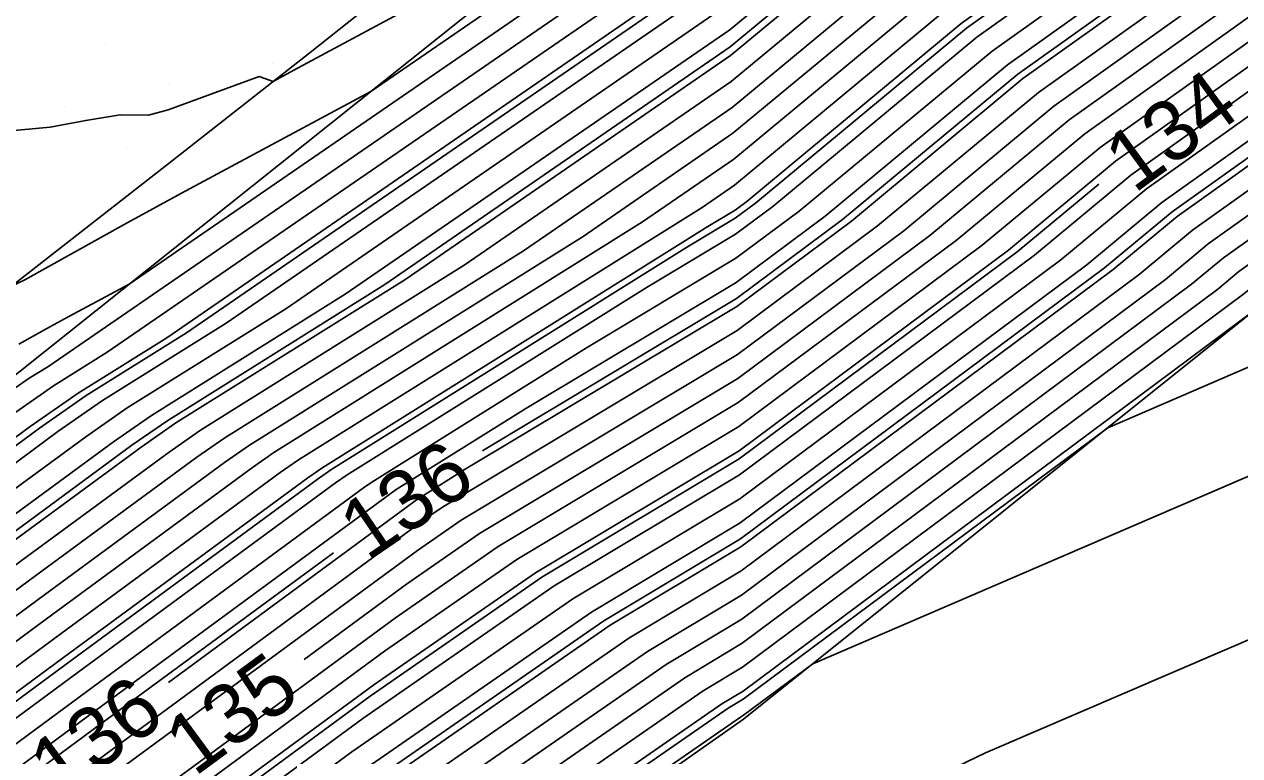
# Model space of a CAD drawing. Extents: x 2354170 to 2357230, y 866100 to 868290.
# Drawn here: x 2355766.41 to 2355806.72, y 866711.56 to 866735.82 of the extents above; entities that cross this region are included whole.
import ezdxf

# ---------------------------------------------------------------- set-up
doc = ezdxf.new("R2010")
doc.units = 0
for name, color, linetype in [('Default', 7, 'Continuous'), ('DTM Contours Major', 7, 'Continuous'), ('DTM Contours Major Text', 7, 'Continuous'), ('DTM Contours Minor', 7, 'Continuous'), ('DTM Contours Minor Text', 7, 'Continuous'), ('Exist DTM QL2 LIDAR Elevation Point', 7, 'Continuous'), ('Exist DTM Scan Elevation Point', 7, 'Continuous'), ('Exist Roads EOP', 7, 'Continuous'), ('PH Exist DTM Breakline', 7, 'Continuous')]:
    doc.layers.add(name, color=color, linetype=linetype)

msp = doc.modelspace()

# ---------------------------------------------------------------- linework, layer by layer
at = {"layer": 'Default'}
for points in [[(2355765.115, 866721.38), (2355766.604, 866722.475), (2355768.194, 866723.582), (2355771.134, 866725.421), (2355789.726, 866738.216), (2355792.373, 866740.412), (2355798.938, 866745.092), (2355815.368, 866755.943), (2355821.529, 866759.829), (2355831.294, 866766.461), (2355840.413, 866773.389), (2355847.413, 866778.114)], [(2355764.555, 866722.662), (2355764.761, 866722.815), (2355766.57, 866724.074), (2355767.187, 866724.46), (2355789.673, 866739.934), (2355791.349, 866741.326), (2355795.509, 866744.29), (2355814.616, 866756.91), (2355819.165, 866759.779), (2355831.661, 866768.266), (2355839.042, 866773.873)], [(2355764.835, 866722.021), (2355765.683, 866722.645), (2355767.382, 866723.828), (2355769.161, 866724.94), (2355789.7, 866739.075), (2355791.861, 866740.869), (2355797.224, 866744.691), (2355814.992, 866756.426), (2355820.347, 866759.804), (2355831.477, 866767.363), (2355839.728, 866773.631)], [(2355765.396, 866720.738), (2355767.525, 866722.305), (2355769.005, 866723.336), (2355773.107, 866725.901), (2355789.753, 866737.356), (2355792.884, 866739.955), (2355800.653, 866745.492), (2355815.744, 866755.459), (2355822.711, 866759.854), (2355831.11, 866765.558), (2355841.099, 866773.147)], [(2355747.69, 866706.816), (2355765.676, 866720.097), (2355768.446, 866722.135), (2355769.817, 866723.09), (2355775.08, 866726.381), (2355789.779, 866736.497), (2355793.396, 866739.498), (2355802.368, 866745.893), (2355816.12, 866754.975), (2355823.893, 866759.879), (2355830.927, 866764.656), (2355841.784, 866772.904)], [(2355748.583, 866706.627), (2355765.956, 866719.455), (2355769.368, 866721.965), (2355770.629, 866722.843), (2355777.053, 866726.861), (2355789.806, 866735.638), (2355793.907, 866739.041), (2355804.082, 866746.293), (2355816.495, 866754.492), (2355825.076, 866759.904), (2355830.743, 866763.753), (2355842.47, 866772.662)], [(2355857.286, 866772.408), (2355851.833, 866768.908), (2355848.938, 866766.803), (2355836.069, 866756.909), (2355828.947, 866751.836), (2355821.927, 866747.57), (2355816.701, 866743.786), (2355801.069, 866732.644), (2355796.446, 866728.807), (2355790.078, 866724.065), (2355781.513, 866718.929), (2355779.085, 866717.247), (2355775.691, 866714.751)], [(2355750.369, 866706.249), (2355766.517, 866718.173), (2355771.21, 866721.625), (2355772.252, 866722.351), (2355780.999, 866727.822), (2355789.859, 866733.919), (2355794.93, 866738.127), (2355807.511, 866747.094), (2355817.247, 866753.525), (2355827.44, 866759.954), (2355830.376, 866761.948), (2355843.841, 866772.178)], [(2355751.263, 866706.06), (2355766.797, 866717.531), (2355772.131, 866721.455), (2355773.064, 866722.105), (2355782.972, 866728.302), (2355789.886, 866733.06), (2355795.442, 866737.67), (2355809.226, 866747.495), (2355817.623, 866753.041), (2355828.622, 866759.979), (2355830.192, 866761.045), (2355844.527, 866771.935)], [(2355852.718, 866771.732), (2355850.008, 866769.992), (2355849.966, 866769.962), (2355834.215, 866757.853), (2355829.262, 866754.324), (2355820.692, 866749.117), (2355818.782, 866747.734), (2355799.534, 866734.015), (2355793.841, 866729.291), (2355790.039, 866726.459), (2355781.028, 866721.055), (2355779.558, 866720.135), (2355779.501, 866720.096), (2355771.198, 866713.988)], [(2355855.817, 866763.765), (2355845.511, 866756.271), (2355842.249, 866753.763), (2355827.897, 866743.539), (2355826.044, 866742.413), (2355809.763, 866730.625), (2355806.184, 866728.075), (2355805.126, 866727.196), (2355790.209, 866716.087), (2355787.694, 866714.579), (2355775.471, 866706.113), (2355774.599, 866705.471)], [(2355749.476, 866706.438), (2355766.236, 866718.814), (2355770.289, 866721.795), (2355771.441, 866722.597), (2355779.026, 866727.341), (2355789.833, 866734.778), (2355794.419, 866738.584), (2355805.797, 866746.694), (2355816.871, 866754.008), (2355826.258, 866759.929), (2355830.559, 866762.851), (2355831.487, 866763.555)], [(2355752.156, 866705.871), (2355767.077, 866716.89), (2355773.052, 866721.285), (2355773.876, 866721.859), (2355784.945, 866728.782), (2355789.913, 866732.201), (2355795.953, 866737.213), (2355810.941, 866747.896), (2355817.999, 866752.557), (2355829.804, 866760.004), (2355830.009, 866760.143), (2355834.011, 866763.183)], [(2355753.942, 866705.494), (2355767.638, 866715.607), (2355774.895, 866720.945), (2355775.499, 866721.366), (2355788.891, 866729.742), (2355789.966, 866730.482), (2355796.977, 866736.299), (2355814.37, 866748.697), (2355818.751, 866751.59), (2355826.369, 866756.396), (2355829.787, 866758.473), (2355831.124, 866759.426), (2355835.417, 866762.726)], [(2355754.835, 866705.305), (2355767.918, 866714.966), (2355775.816, 866720.775), (2355776.311, 866721.12), (2355789.079, 866729.106), (2355789.986, 866729.65), (2355790.369, 866729.935), (2355797.488, 866735.842), (2355816.085, 866749.097), (2355819.127, 866751.107), (2355824.417, 866754.444), (2355829.682, 866757.643), (2355831.742, 866759.111), (2355836.543, 866762.801)], [(2355753.049, 866705.683), (2355767.357, 866716.248), (2355773.974, 866721.115), (2355774.688, 866721.612), (2355786.918, 866729.262), (2355789.939, 866731.341), (2355796.465, 866736.756), (2355812.655, 866748.296), (2355818.375, 866752.074), (2355828.321, 866758.348), (2355829.892, 866759.302), (2355830.506, 866759.74), (2355832.479, 866761.257)], [(2355755.728, 866705.116), (2355768.198, 866714.324), (2355776.737, 866720.606), (2355777.123, 866720.874), (2355787.067, 866727.093), (2355790, 866728.852), (2355791.237, 866729.774), (2355798, 866735.385), (2355817.799, 866749.498), (2355819.503, 866750.623), (2355822.465, 866752.492), (2355829.577, 866756.813), (2355832.36, 866758.796)], [(2355756.622, 866704.927), (2355768.479, 866713.683), (2355777.658, 866720.436), (2355777.934, 866720.628), (2355785.054, 866725.081), (2355790.013, 866728.054), (2355792.105, 866729.613), (2355798.511, 866734.929), (2355819.514, 866749.898), (2355819.879, 866750.139), (2355820.513, 866750.54), (2355829.472, 866755.984), (2355832.978, 866758.482)], [(2355757.515, 866704.738), (2355768.759, 866713.041), (2355778.58, 866720.266), (2355778.746, 866720.382), (2355783.041, 866723.068), (2355790.026, 866727.257), (2355792.973, 866729.452), (2355799.023, 866734.472), (2355819.476, 866749.05), (2355820.28, 866749.632), (2355829.367, 866755.154), (2355833.597, 866758.167)], [(2355834.833, 866757.538), (2355829.157, 866753.495), (2355821.104, 866748.601), (2355818.089, 866746.418), (2355800.046, 866733.558), (2355794.71, 866729.13), (2355790.052, 866725.661), (2355780.277, 866719.799), (2355779.807, 866719.474), (2355769.319, 866711.759), (2355759.301, 866704.361)], [(2355835.451, 866757.223), (2355829.052, 866752.665), (2355821.515, 866748.085), (2355817.395, 866745.102), (2355800.557, 866733.101), (2355795.578, 866728.969), (2355790.065, 866724.863), (2355780.895, 866719.364), (2355779.446, 866718.36), (2355769.6, 866711.117)], [(2355836.687, 866756.594), (2355828.842, 866751.006), (2355822.339, 866747.054), (2355816.007, 866742.47), (2355801.58, 866732.187), (2355797.314, 866728.646), (2355790.091, 866723.268), (2355782.131, 866718.494), (2355778.723, 866716.133), (2355770.16, 866709.834)], [(2355837.305, 866756.28), (2355828.737, 866750.176), (2355822.75, 866746.538), (2355815.313, 866741.154), (2355802.092, 866731.73), (2355798.182, 866728.485), (2355790.104, 866722.47), (2355782.749, 866718.059), (2355778.362, 866715.02), (2355770.44, 866709.193)], [(2355838.541, 866755.65), (2355828.527, 866748.517), (2355823.574, 866745.507), (2355813.926, 866738.522), (2355803.115, 866730.816), (2355799.918, 866728.163), (2355790.131, 866720.874), (2355783.986, 866717.189), (2355777.639, 866712.793), (2355771.001, 866707.91)], [(2355839.159, 866755.336), (2355828.422, 866747.687), (2355823.985, 866744.991), (2355813.232, 866737.205), (2355803.627, 866730.359), (2355800.786, 866728.002), (2355790.144, 866720.076), (2355784.604, 866716.754), (2355777.278, 866711.68), (2355771.281, 866707.269)], [(2355839.777, 866755.021), (2355828.317, 866746.858), (2355824.397, 866744.476), (2355812.538, 866735.889), (2355804.138, 866729.902), (2355801.654, 866727.841), (2355790.157, 866719.278), (2355785.222, 866716.319), (2355776.917, 866710.566)], [(2355841.631, 866754.077), (2355828.002, 866744.369), (2355825.632, 866742.929), (2355810.457, 866731.941), (2355805.673, 866728.531), (2355804.258, 866727.357), (2355790.196, 866716.885), (2355787.076, 866715.014), (2355775.833, 866707.226)], [(2355841.013, 866754.392), (2355828.107, 866745.198), (2355825.22, 866743.444), (2355811.15, 866733.257), (2355805.161, 866728.988), (2355803.39, 866727.519), (2355790.183, 866717.683), (2355786.458, 866715.449), (2355776.194, 866708.34)], [(2355842.867, 866753.448), (2355827.792, 866742.709), (2355826.455, 866741.897), (2355809.069, 866729.309), (2355806.696, 866727.618), (2355805.994, 866727.035), (2355790.222, 866715.289), (2355788.313, 866714.144), (2355775.11, 866705)], [(2355843.485, 866753.134), (2355827.687, 866741.88), (2355826.867, 866741.382), (2355808.375, 866727.993), (2355807.208, 866727.161), (2355806.862, 866726.874), (2355790.235, 866714.492), (2355788.931, 866713.709), (2355774.749, 866703.886)], [(2355845.695, 866749.66), (2355831.501, 866740.465), (2355828.214, 866737.588), (2355818.721, 866728.345), (2355813.386, 866723.612), (2355808.424, 866721.432), (2355792.558, 866714.606), (2355790.261, 866712.896), (2355790.167, 866712.839), (2355774.026, 866701.659)], [(2355819.451, 866743.336), (2355814.62, 866739.838), (2355802.604, 866731.273), (2355799.05, 866728.324), (2355790.117, 866721.672), (2355783.367, 866717.624), (2355778.001, 866713.907), (2355770.721, 866708.551), (2355763.767, 866703.417), (2355752.298, 866694.943), (2355741.725, 866687.893), (2355738.158, 866685.19)], [(2355764.617, 866732.165), (2355767.266, 866732.402), (2355768.446, 866732.629), (2355769.592, 866732.817), (2355770.531, 866732.807), (2355771.186, 866732.979), (2355774.204, 866734.08), (2355774.663, 866733.924), (2355775.353, 866734.299), (2355785.916, 866739.981), (2355789.593, 866742.512), (2355789.815, 866742.696)], [(2355765.968, 866727.118), (2355766.427, 866727.343), (2355769.726, 866729.181), (2355771.62, 866730.21), (2355777.904, 866733.59), (2355789.62, 866741.653), (2355790.326, 866742.239)], [(2355766.231, 866725.206), (2355767.283, 866725.793), (2355767.888, 866726.121), (2355769.892, 866727.199), (2355789.646, 866740.794), (2355790.838, 866741.782)], [(2355841.122, 866740.227), (2355829.891, 866730.395), (2355829.406, 866729.922), (2355818.896, 866720.6), (2355809.122, 866716.307), (2355798.289, 866711.646), (2355790.152, 866707.727)], [(2355818.4, 866739.32), (2355811.844, 866734.573), (2355804.65, 866729.445), (2355802.522, 866727.68), (2355790.17, 866718.481), (2355785.84, 866715.884), (2355776.555, 866709.453), (2355771.842, 866705.986), (2355767.339, 866702.661), (2355753.439, 866692.391), (2355740.624, 866683.846), (2355737.094, 866681.172)], [(2355820.197, 866735.739), (2355808.706, 866727.419), (2355808.037, 866726.767), (2355807.875, 866726.624), (2355807.725, 866726.558), (2355807.244, 866726.351), (2355790.248, 866713.694), (2355789.549, 866713.274), (2355774.387, 866702.773), (2355773.523, 866702.137), (2355772.698, 866701.528), (2355755.15, 866688.563), (2355738.972, 866677.776), (2355738.841, 866677.676)]]:
    msp.add_lwpolyline(points, dxfattribs=at)
at = {"layer": 'DTM Contours Major'}
for points in [[(2355765.209, 866721.166), (2355766.911, 866722.418), (2355768.464, 866723.5), (2355771.791, 866725.581), (2355789.735, 866737.929), (2355792.543, 866740.259), (2355799.51, 866745.225), (2355815.493, 866755.781), (2355821.923, 866759.838), (2355831.233, 866766.16), (2355840.642, 866773.308), (2355847.485, 866777.927)], [(2355857.286, 866772.408), (2355851.833, 866768.908), (2355848.938, 866766.803), (2355836.069, 866756.909), (2355828.947, 866751.836), (2355821.927, 866747.57), (2355816.701, 866743.786), (2355801.069, 866732.644), (2355796.446, 866728.807), (2355790.078, 866724.065), (2355781.513, 866718.929), (2355779.085, 866717.247), (2355775.691, 866714.751)]]:
    msp.add_lwpolyline(points, dxfattribs=at)
at = {"layer": 'DTM Contours Minor'}
for points in [[(2355942.287, 866815.635), (2355941.763, 866815.44), (2355934.921, 866813.502), (2355930.474, 866810.336), (2355921.725, 866809.149), (2355909.057, 866800.192), (2355908.374, 866799.742), (2355907.389, 866799.064), (2355891.992, 866787.861), (2355890.987, 866787.123), (2355875.486, 866776.892), (2355874.23, 866776.153), (2355859.449, 866766.276), (2355857.917, 866765.293), (2355845.511, 866756.271), (2355842.249, 866753.763), (2355827.897, 866743.539), (2355826.044, 866742.413), (2355809.763, 866730.625), (2355806.184, 866728.075), (2355805.126, 866727.196), (2355790.209, 866716.087), (2355787.694, 866714.579), (2355776.225, 866706.635)], [(2355896.578, 866778.905), (2355890.958, 866777.675), (2355881.619, 866773.397), (2355877.249, 866770.751), (2355865.06, 866763.207), (2355859.568, 866759.859), (2355845.296, 866753.434), (2355844.369, 866752.761), (2355844.309, 866752.714), (2355827.547, 866740.774), (2355827.416, 866740.694), (2355819.403, 866734.893), (2355811.598, 866727.293), (2355809.712, 866725.62), (2355807.958, 866724.849), (2355802.349, 866722.436), (2355790.253, 866713.428), (2355789.755, 866713.129), (2355774.267, 866702.402)], [(2355870.951, 866776.466), (2355859.548, 866768.846), (2355855.889, 866766.498), (2355846.654, 866759.782), (2355840.189, 866754.811), (2355828.247, 866746.305), (2355824.672, 866744.132), (2355812.076, 866735.012), (2355804.479, 866729.598), (2355802.233, 866727.733), (2355790.165, 866718.747), (2355785.634, 866716.029), (2355776.676, 866709.824), (2355771.748, 866706.2), (2355767.042, 866702.724), (2355753.344, 866692.604), (2355740.716, 866684.184), (2355735.202, 866680.006), (2355734.942, 866679.81), (2355726.29, 866672.533), (2355721.189, 866668.752), (2355716.525, 866665.499), (2355708.727, 866659.677)], [(2355749.179, 866706.501), (2355766.143, 866719.028), (2355769.982, 866721.852), (2355771.17, 866722.679), (2355778.368, 866727.181), (2355789.824, 866735.065), (2355794.248, 866738.736), (2355805.225, 866746.56), (2355816.746, 866754.169), (2355825.864, 866759.921), (2355830.621, 866763.151), (2355842.927, 866772.501)], [(2355752.156, 866705.871), (2355767.077, 866716.89), (2355773.052, 866721.285), (2355773.876, 866721.859), (2355784.945, 866728.782), (2355789.913, 866732.201), (2355795.953, 866737.213), (2355810.941, 866747.896), (2355817.999, 866752.557), (2355829.804, 866760.004), (2355830.009, 866760.143), (2355845.212, 866771.693)], [(2355755.133, 866705.242), (2355768.011, 866714.752), (2355776.123, 866720.719), (2355776.582, 866721.038), (2355788.408, 866728.435), (2355789.991, 866729.384), (2355790.659, 866729.882), (2355797.659, 866735.69), (2355816.656, 866749.231), (2355819.252, 866750.945), (2355823.766, 866753.793), (2355829.647, 866757.367), (2355831.948, 866759.006)], [(2355781.611, 866721.671), (2355781.699, 866721.726), (2355790.034, 866726.725), (2355793.552, 866729.344), (2355799.364, 866734.167), (2355819.014, 866748.173), (2355820.555, 866749.289), (2355829.297, 866754.601), (2355834.009, 866757.958)], [(2355766.231, 866725.206), (2355767.283, 866725.793), (2355767.888, 866726.121), (2355769.892, 866727.199), (2355789.646, 866740.794), (2355790.838, 866741.782)], [(2355802.045, 866730.516), (2355799.339, 866728.27), (2355790.122, 866721.406), (2355783.574, 866717.479), (2355777.88, 866713.535), (2355770.814, 866708.338), (2355764.064, 866703.354), (2355752.393, 866694.731), (2355741.634, 866687.556), (2355733.33, 866681.265), (2355732.938, 866680.968), (2355725.77, 866674.939), (2355721.543, 866671.806), (2355714.144, 866666.646), (2355703.807, 866658.928), (2355695.499, 866653.224), (2355686.256, 866646.371), (2355677.308, 866639.471), (2355671.512, 866634.651), (2355665.086, 866628.682), (2355656.081, 866622.122), (2355653.827, 866619.507), (2355647.434, 866614.888), (2355642.42, 866610.454)], [(2355729.585, 866683.782), (2355743.469, 866694.301), (2355750.492, 866698.984), (2355758.11, 866704.612), (2355768.946, 866712.614), (2355776.66, 866718.288)]]:
    msp.add_lwpolyline(points, dxfattribs=at)
at = {"layer": 'Exist DTM QL2 LIDAR Elevation Point'}
for p, q in [((2355789.981, 866730.007), (2355789.981, 866730.007)), ((2355779.98, 866720.007), (2355779.98, 866720.007))]:
    msp.add_line(p, q, dxfattribs=at)
at = {"layer": 'Exist DTM Scan Elevation Point'}
for p, q in [((2355769.109, 866735.188), (2355769.109, 866735.188)), ((2355774.658, 866734.514), (2355774.658, 866734.514)), ((2355771.194, 866733.809), (2355771.194, 866733.809)), ((2355767.73, 866733.103), (2355767.73, 866733.103)), ((2355769.815, 866731.724), (2355769.815, 866731.724)), ((2355768.435, 866729.639), (2355768.435, 866729.639))]:
    msp.add_line(p, q, dxfattribs=at)
at = {"layer": 'Exist Roads EOP'}
msp.add_lwpolyline([(2355832.736, 866779.062), (2355827.961, 866775.428), (2355823.226, 866771.744), (2355818.505, 866768.04), (2355813.769, 866764.357), (2355808.991, 866760.727), (2355804.183, 866757.138), (2355799.376, 866753.547), (2355794.608, 866749.905), (2355789.907, 866746.177), (2355785.247, 866742.398), (2355780.585, 866738.621), (2355775.889, 866734.886), (2355771.169, 866731.182), (2355766.441, 866727.488), (2355761.717, 866723.788), (2355757.004, 866720.075), (2355752.306, 866716.343), (2355747.622, 866712.593), (2355742.944, 866708.836)], dxfattribs=at)
at = {"layer": 'PH Exist DTM Breakline'}
for points in [[(2356039.952, 866933.48), (2356021.008, 866919.065), (2355998.312, 866902.306), (2355980.774, 866888.883), (2355955.013, 866868.017), (2355940.364, 866857.468), (2355919.194, 866841.331), (2355900.865, 866827.23), (2355874.786, 866806.913), (2355854.45, 866791.065), (2355833.22, 866775.931), (2355812.495, 866759.639), (2355789.581, 866742.905), (2355764.464, 866722.869), (2355746.918, 866706.979)], [(2355727.238, 866668.155), (2355738.903, 866677.519), (2355755.48, 866687.825), (2355773.901, 866701.274), (2355790.264, 866712.771), (2355807.703, 866726.718), (2355827.52, 866740.564), (2355844.348, 866752.694), (2355859.377, 866764.426), (2355875.997, 866775.675), (2355892.14, 866786.965), (2355909, 866798.977), (2355930.762, 866816.374), (2355946.032, 866828.466), (2355960.407, 866838.306)]]:
    msp.add_lwpolyline(points, dxfattribs=at)

# ---------------------------------------------------------------- texts
at = {"layer": 'Default'}
for s, rotation, p in [('135', 36.3386, (2355772.06, 866710.838)), ('136', 36.3964, (2355767.569, 866710.074))]:
    msp.add_text(s, height=2, rotation=rotation, dxfattribs=at).set_placement(p)
at = {"layer": 'DTM Contours Major Text'}
msp.add_text('135', height=2, rotation=36.3386, dxfattribs=at).set_placement((2355772.06, 866710.838))
at = {"layer": 'DTM Contours Minor Text'}
for s, rotation, p in [('134', 36.144, (2355803.223, 866730.181)), ('136', 34.3397, (2355777.788, 866717.975))]:
    msp.add_text(s, height=2, rotation=rotation, dxfattribs=at).set_placement(p)

doc.saveas('drawing.dxf')
